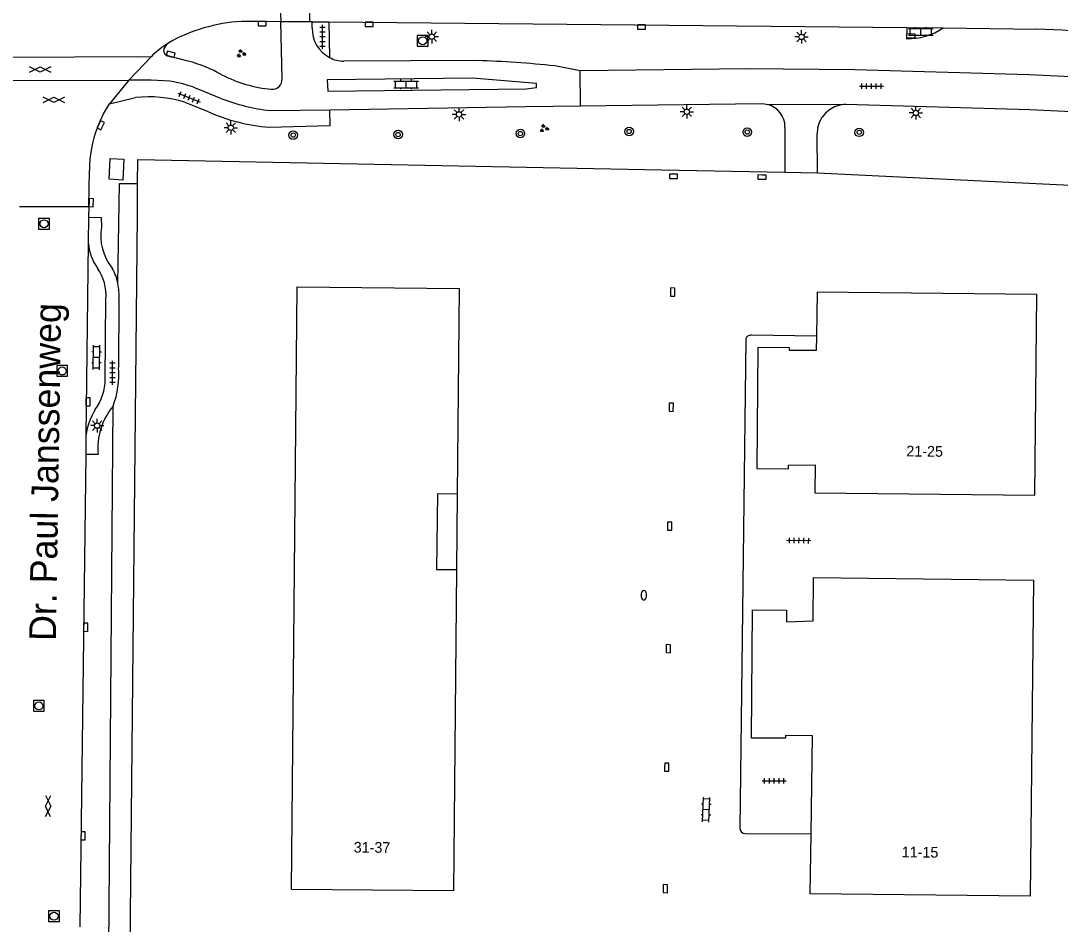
# Model space of a CAD drawing. Extents: x 131000 to 133013, y 393000 to 396501.
# Drawn here: x 132287.4 to 132384.6, y 394902.8 to 394987.3 of the extents above; entities that cross this region are included whole.
import ezdxf

# ---------------------------------------------------------------- set-up
doc = ezdxf.new("R2010")
doc.units = 0
for name, color, linetype in [('gg-afsc-hekwerk', 7, 'Continuous'), ('gg-anno-huisnummerreeks BGT', 7, 'Continuous'), ('gg-anno-openbare ruimte label', 7, 'Continuous'), ('gg-bbg-hoofdgebouw', 7, 'Continuous'), ('gg-bbg-onder overbouw', 7, 'Continuous'), ('gg-bbg-pand overbouw', 7, 'Continuous'), ('gg-knt-verharding', 7, 'Continuous'), ('gg-knt-verharding nz', 7, 'Continuous'), ('gt-grn-groengrens', 7, 'Continuous'), ('gt-symb-boom', 7, 'Continuous'), ('gt-symb-brandkraan', 7, 'Continuous'), ('gt-symb-gesloten verharding', 7, 'Continuous'), ('gt-symb-groenvak', 7, 'Continuous'), ('gt-symb-klinker verharding', 7, 'Continuous'), ('gt-symb-kolk', 7, 'Continuous'), ('gt-symb-kolk center center', 7, 'Continuous'), ('gt-symb-lichtmast', 7, 'Continuous'), ('gt-symb-rioolschacht', 7, 'Continuous'), ('gt-symb-tegel verharding', 7, 'Continuous')]:
    doc.layers.add(name, color=color, linetype=linetype)

# ---------------------------------------------------------------- blocks, each defined once
blk = doc.blocks.new('gt0-KOLK')
at = {"layer": 'gt-symb-kolk'}
blk.add_lwpolyline([(0, 0), (0.375, 0), (0.375, 0.4), (-0.375, 0.4), (-0.375, 0), (0, 0)], dxfattribs=at)
blk = doc.blocks.new('gt0-KL1')
at = {"layer": 'gt-symb-klinker verharding'}
for p, q in [((-1.15, 0.3), (1.15, 0.3)), ((-1, -0.3), (-1, 0.3)), ((-0.5, 0.3), (-0.5, 0.45)), ((0, -0.3), (0, 0.3)), ((0.5, 0.3), (0.5, 0.45)), ((1, -0.3), (1, 0.3)), ((-1.15, -0.3), (1.15, -0.3)), ((-0.5, -0.45), (-0.5, -0.3)), ((0.5, -0.45), (0.5, -0.3))]:
    blk.add_line(p, q, dxfattribs=at)
blk = doc.blocks.new('gt0-TEG1')
at = {"layer": 'gt-symb-tegel verharding'}
for p, q in [((-1.125, 0), (1.125, 0)), ((-0.9, -0.25), (-0.9, 0.25)), ((-0.45, -0.25), (-0.45, 0.25)), ((0, -0.25), (0, 0.25)), ((0.45, -0.25), (0.45, 0.25)), ((0.9, -0.25), (0.9, 0.25))]:
    blk.add_line(p, q, dxfattribs=at)
blk = doc.blocks.new('gt0-BOOM')
at = {"layer": 'gt-symb-boom'}
for radius in [0.4, 0.2]:
    blk.add_circle((0, 0), radius, dxfattribs=at)
blk = doc.blocks.new('gt0-LMAST')
at = {"layer": 'gt-symb-lichtmast'}
for p, q in [((-0.182, 0.173), (-0.447, 0.438)), ((-0.005, 0.246), (-0.005, 0.621)), ((0.172, 0.173), (0.437, 0.438)), ((-0.255, -0.004), (-0.63, -0.004)), ((-0.182, -0.181), (-0.447, -0.446)), ((-0.005, -0.254), (-0.005, -0.629)), ((0.437, -0.446), (0.172, -0.181)), ((0.245, -0.004), (0.62, -0.004))]:
    blk.add_line(p, q, dxfattribs=at)
blk.add_circle((-0.005, -0.004), 0.25, dxfattribs=at)
blk = doc.blocks.new('gt0-GRVAK')
at = {"layer": 'gt-symb-groenvak'}
for p, q in [((-0.11, 0.189), (-0.228, 0.24)), ((-0.182, 0.153), (0.088, 0.153)), ((-0.091, 0.211), (-0.156, 0.322)), ((-0.047, 0.214), (-0.047, 0.393)), ((-0.004, 0.211), (0.061, 0.322)), ((0.015, 0.189), (0.133, 0.24)), ((0.262, -0.052), (0.197, 0.059)), ((0.305, -0.049), (0.305, 0.13)), ((0.349, -0.052), (0.414, 0.059)), ((-0.245, -0.228), (-0.363, -0.177)), ((-0.318, -0.264), (-0.047, -0.264)), ((-0.226, -0.206), (-0.291, -0.095)), ((-0.183, -0.203), (-0.183, -0.024)), ((-0.139, -0.206), (-0.074, -0.095)), ((-0.12, -0.228), (-0.002, -0.177)), ((0.243, -0.074), (0.125, -0.023)), ((0.17, -0.11), (0.441, -0.11)), ((0.368, -0.074), (0.486, -0.023))]:
    blk.add_line(p, q, dxfattribs=at)
blk = doc.blocks.new('gt0-KOLKCC')
at = {"layer": 'gt-symb-kolk center center'}
blk.add_lwpolyline([(-0.375, 0.2), (0.375, 0.2), (0.375, -0.2), (-0.375, -0.2)], close=True, dxfattribs=at)
blk = doc.blocks.new('gt0-RS')
at = {"layer": 'gt-symb-rioolschacht'}
blk.add_lwpolyline([(-0.5, -0.5), (0.5, -0.5), (0.5, 0.5), (-0.5, 0.5)], close=True, dxfattribs=at)
blk.add_circle((0, 0), 0.375, dxfattribs=at)
blk = doc.blocks.new('gt0-GESVH1')
at = {"layer": 'gt-symb-gesloten verharding'}
for p, q in [((-0.992, -0.261), (0.008, 0.239)), ((0.008, -0.261), (-0.992, 0.239)), ((0.008, 0.239), (1.008, -0.261)), ((1.008, 0.239), (0.008, -0.261))]:
    blk.add_line(p, q, dxfattribs=at)
blk = doc.blocks.new('gt0-BR')
at = {"layer": 'gt-symb-brandkraan'}
for centre, radius, start, end in [((-0.244, 0), 0.206, 107.56694, 252.43307), ((0.599, -2.664), 3, 106.89205, 107.56694), ((0, -0.691), 0.938, 73.10799, 106.89205), ((-0.599, -2.664), 3, 72.43309, 73.10799), ((0.244, 0), 0.206, 287.56695, 72.43309), ((0.599, 2.664), 3, 252.43307, 253.10797), ((0, 0.691), 0.938, 253.10797, 286.89206), ((-0.599, 2.664), 3, 286.89206, 287.56695)]:
    blk.add_arc(centre, radius, start, end, dxfattribs=at)

msp = doc.modelspace()

# ---------------------------------------------------------------- linework, layer by layer
at = {"layer": 'gg-afsc-hekwerk'}
for p, q in [((132347.328, 394973.384), (132358.869, 394973.17)), ((132358.869, 394973.17), (132361.916, 394973.113)), ((132361.916, 394973.113), (132388.555, 394971.812)), ((132298.343, 394969.147), (132298.372, 394972.101)), ((132297.644, 394897.117), (132298.343, 394969.147))]:
    msp.add_line(p, q, dxfattribs=at)
msp.add_lwpolyline([(132298.372, 394972.101), (132298.394, 394974.359), (132347.328, 394973.384)], dxfattribs=at)
at = {"layer": 'gg-bbg-hoofdgebouw'}
for points in [[(132328.173, 394936.013), (132327.884, 394905.964), (132312.759, 394906.104), (132313.276, 394962.44), (132328.425, 394962.301), (132328.24, 394943.062)], [(132361.818, 394957.853), (132361.798, 394956.488), (132359.32, 394956.493), (132359.311, 394956.746), (132356.356, 394956.777), (132356.253, 394945.465), (132359.211, 394945.433), (132359.213, 394945.79), (132361.7, 394945.805), (132361.682, 394943.189), (132382.241, 394942.964), (132382.433, 394961.723), (132361.879, 394961.957), (132361.818, 394957.853)], [(132361.327, 394911.304), (132361.448, 394920.481), (132358.938, 394920.503), (132358.936, 394920.233), (132355.746, 394920.26), (132355.849, 394932.258), (132359.021, 394932.216), (132359.021, 394931.124), (132361.514, 394931.21), (132361.557, 394935.273), (132382.115, 394935.032), (132381.812, 394905.484), (132361.253, 394905.693), (132361.327, 394911.304)]]:
    msp.add_lwpolyline(points, dxfattribs=at)
at = {"layer": 'gg-bbg-onder overbouw'}
msp.add_lwpolyline([(132328.24, 394943.062), (132326.39, 394943.08), (132326.323, 394936.03), (132328.173, 394936.013)], dxfattribs=at)
at = {"layer": 'gg-bbg-pand overbouw'}
msp.add_line((132328.24, 394943.062), (132328.173, 394936.013), dxfattribs=at)
at = {"layer": 'gg-knt-verharding'}
for p, q in [((132311.869, 394981.924), (132311.742, 394987.225)), ((132314.686, 394986.66), (132314.677, 394987.241)), ((132314.677, 394987.241), (132316.23, 394987.229)), ((132316.23, 394987.229), (132370.275, 394986.715)), ((132316.23, 394987.229), (132316.293, 394983.905)), ((132370.275, 394986.715), (132370.245, 394985.652)), ((132370.275, 394986.715), (132373.669, 394986.66)), ((132373.669, 394986.66), (132382.436, 394986.563)), ((132330.123, 394983.616), (132317.643, 394983.541)), ((132339.745, 394982.645), (132337.362, 394983.112)), ((132297.558, 394981.787), (132295.744, 394979.575)), ((132339.759, 394979.373), (132339.745, 394982.645)), ((132306.145, 394980.068), (132304.195, 394980.872)), ((132295.744, 394979.575), (132298.158, 394980.155)), ((132302.791, 394979.708), (132304.863, 394978.871)), ((132310.767, 394978.932), (132316.346, 394979.02)), ((132339.759, 394979.373), (132356.668, 394979.59)), ((132358.885, 394977.392), (132358.869, 394973.17)), ((132361.916, 394973.113), (132361.89, 394976.754)), ((132293.818, 394969.975), (132293.864, 394973.324)), ((132287.319, 394969.962), (132293.818, 394969.975)), ((132293.818, 394969.975), (132293.79, 394968.967)), ((132293.79, 394968.967), (132293.76, 394966.569)), ((132293.76, 394966.569), (132293.538, 394948.559)), ((132295.347, 394953.823), (132295.411, 394961.301)), ((132296.62, 394961.286), (132296.594, 394954.906)), ((132355.221, 394957.515), (132354.67, 394911.787)), ((132361.818, 394957.853), (132355.74, 394957.922)), ((132293.538, 394948.559), (132293.516, 394946.782)), ((132293.516, 394946.782), (132292.971, 394902.604)), ((132294.665, 394946.764), (132293.516, 394946.782)), ((132355.163, 394911.323), (132361.327, 394911.304))]:
    msp.add_line(p, q, dxfattribs=at)
for points in [[(132311.742, 394987.225), (132310.001, 394987.263), (132308.067, 394987.274)], [(132303.097, 394983.567), (132301.416, 394984.004), (132301.072, 394984.113)], [(132399.522, 394980.928), (132395.128, 394981.422), (132388.262, 394981.963), (132381.701, 394982.279), (132365.428, 394982.756), (132355.366, 394982.845), (132339.745, 394982.645)], [(132301.395, 394981.674), (132299.643, 394981.793), (132297.558, 394981.787)], [(132316.092, 394981.805), (132316.144, 394980.756), (132334.683, 394980.962), (132335.648, 394981.078), (132335.654, 394981.472), (132329.663, 394981.961), (132316.092, 394981.805)], [(132294.61, 394977.379), (132295.19, 394978.635), (132295.744, 394979.575)], [(132310.666, 394977.389), (132316.369, 394977.546), (132316.346, 394979.02)], [(132316.346, 394979.02), (132334.648, 394979.308), (132339.759, 394979.373)], [(132356.668, 394979.59), (132356.984, 394979.571), (132357.294, 394979.506)], [(132364.555, 394979.522), (132381.765, 394979.038), (132388.327, 394978.717), (132394.748, 394978.213), (132401.848, 394977.395), (132408.403, 394976.42), (132413.966, 394975.312), (132420.437, 394973.864), (132426.886, 394972.337), (132433.596, 394970.596), (132463.136, 394962.511)], [(132295.707, 394972.506), (132295.806, 394974.443), (132297.075, 394974.378), (132296.976, 394972.441), (132295.707, 394972.506)], [(132293.79, 394968.967), (132294.976, 394968.925), (132294.998, 394968.03)]]:
    msp.add_lwpolyline(points, dxfattribs=at)
for centre, radius, start, end in [((132309.045, 394971.405), 15.899, 93.52822, 119.24995), ((132317.743, 394986.597), 3.057, 178.81607, 241.69421), ((132370.356, 394991.593), 5.942, 268.92668, 303.88139), ((132368.746, 394678.884), 307.983, 85.11561, 87.45227), ((132301.27, 394984.537), 0.468, 158.7022, 244.96712), ((132302.02, 394984.243), 1.273, 125.67911, 158.61269), ((132317.745, 394986.605), 3.066, 241.7283, 268.09212), ((132299.666, 394970.68), 13.336, 60.38788, 75.09289), ((132326.713, 394882.403), 101.27, 83.96412, 88.07054), ((132312.094, 394993.689), 12.821, 242.91424, 264.49661), ((132310.927, 394981.868), 0.944, 266.16515, 3.37695), ((132299.793, 394970.793), 10.999, 66.40798, 81.62557), ((132299.397, 394968.76), 11.462, 72.774, 96.20412), ((132313.067, 394998.262), 19.467, 249.16954, 263.21344), ((132311.832, 394994.056), 16.708, 245.34878, 265.99868), ((132356.696, 394977.4), 2.189, 359.78137, 74.14899), ((132364.641, 394976.772), 2.751, 91.79442, 180.37777), ((132305.239, 394973.327), 11.375, 159.13413, 180.01753), ((132299.652, 394967.205), 4.727, 169.94877, 219.3479), ((132298.343, 394966.902), 4.595, 184.15119, 216.07459), ((132290.795, 394961.607), 4.626, 356.20287, 34.02919), ((132291.397, 394961.701), 5.239, 11.54372, 28.59267), ((132291.363, 394961.697), 5.273, 355.53082, 11.50969), ((132355.671, 394957.476), 0.451, 81.1775, 175.02962), ((132288.362, 394954.263), 8.257, 339.00666, 4.46591), ((132290.525, 394953.839), 4.822, 323.49607, 359.81488), ((132299.933, 394947.63), 6.463, 148.87807, 171.73301), ((132300.968, 394947.301), 6.325, 140.72466, 184.86784), ((132355.153, 394911.806), 0.483, 182.28533, 271.18608)]:
    msp.add_arc(centre, radius, start, end, dxfattribs=at)
at = {"layer": 'gg-knt-verharding nz'}
for p, q in [((132311.604, 394992.133), (132311.742, 394987.225)), ((132314.47, 394987.238), (132314.465, 394992.076)), ((132314.47, 394987.238), (132311.742, 394987.225)), ((132314.677, 394987.241), (132314.47, 394987.238)), ((132282.942, 394983.926), (132299.668, 394983.999)), ((132299.668, 394983.999), (132297.558, 394981.787)), ((132284.765, 394981.731), (132297.558, 394981.787)), ((132357.294, 394979.506), (132364.555, 394979.522))]:
    msp.add_line(p, q, dxfattribs=at)
msp.add_lwpolyline([(132301.277, 394985.277), (132300.648, 394984.833), (132299.804, 394984.141), (132299.668, 394983.999)], dxfattribs=at)
at = {"layer": 'gt-grn-groengrens'}
msp.add_line((132295.638, 394895.552), (132296.071, 394951.305), dxfattribs=at)
msp.add_lwpolyline([(132296.53, 394962.749), (132296.667, 394972.118), (132298.372, 394972.101)], dxfattribs=at)

# ---------------------------------------------------------------- block references
at = {"layer": 'gt-symb-boom'}
for p in [(132312.913, 394976.639), (132322.716, 394976.69), (132334.15, 394976.786), (132344.315, 394976.981), (132355.362, 394976.923), (132365.823, 394976.898)]:
    msp.add_blockref('gt0-BOOM', p, dxfattribs=at)
at = {"layer": 'gt-symb-brandkraan', "rotation": -90.74480317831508}
msp.add_blockref('gt0-BR', (132345.69, 394933.611), dxfattribs=at)
at = {"layer": 'gt-symb-gesloten verharding'}
for p, rotation in [((132289.251, 394982.793), 0.22918189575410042), ((132290.539, 394979.95), 0.22918189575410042), ((132290.007, 394913.899), -90.68751635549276)]:
    msp.add_blockref('gt0-GESVH1', p, dxfattribs=dict(at, rotation=rotation))
at = {"layer": 'gt-symb-groenvak'}
for p in [(132308.035, 394984.262), (132336.356, 394977.263)]:
    msp.add_blockref('gt0-GRVAK', p, dxfattribs=at)
at = {"layer": 'gt-symb-klinker verharding'}
for p in [(132371.58, 394986.298), (132323.472, 394981.376)]:
    msp.add_blockref('gt0-KL1', p, dxfattribs=at)
for p, rotation in [((132294.534, 394955.852), 89.08334574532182), ((132351.518, 394913.568), 87.42085250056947)]:
    msp.add_blockref('gt0-KL1', p, dxfattribs=dict(at, rotation=rotation))
at = {"layer": 'gt-symb-kolk'}
for p, rotation in [((132310.001, 394987.263), 179.6562294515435), ((132320.008, 394987.199), 179.5416435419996), ((132345.486, 394986.955), 179.4270613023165), ((132301.416, 394984.004), -14.591956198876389), ((132294.741, 394977.645), -116.15525375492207), ((132348.465, 394972.991), 179.4270613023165), ((132356.737, 394972.91), 179.8854085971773), ((132293.828, 394970.33), -91.83467292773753), ((132348.182, 394961.969), -90.74480317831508), ((132293.537, 394951.698), -90.85937224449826), ((132348.049, 394951.189), -90.68751635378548), ((132347.913, 394940.078), -90.68751635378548), ((132293.718, 394930.611), 89.31248364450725), ((132347.779, 394928.619), -90.68751635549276), ((132347.636, 394917.544), -90.74480317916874), ((132293.473, 394911.109), 89.31248364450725), ((132347.505, 394906.176), -90.68751635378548)]:
    msp.add_blockref('gt0-KOLK', p, dxfattribs=dict(at, rotation=rotation))
at = {"layer": 'gt-symb-kolk center center', "rotation": -1.8919654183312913}
msp.add_blockref('gt0-KOLKCC', (132370.644, 394985.919), dxfattribs=at)
at = {"layer": 'gt-symb-lichtmast'}
for p in [(132325.874, 394985.851), (132360.444, 394985.821), (132328.419, 394978.58), (132349.718, 394978.825), (132371.123, 394978.716), (132307.079, 394977.34), (132294.588, 394949.475)]:
    msp.add_blockref('gt0-LMAST', p, dxfattribs=at)
at = {"layer": 'gt-symb-rioolschacht', "rotation": -179.770818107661}
msp.add_blockref('gt0-RS', (132325.015, 394985.468), dxfattribs=at)
at = {"layer": 'gt-symb-rioolschacht'}
for p in [(132289.619, 394968.35), (132291.318, 394954.584), (132289.136, 394923.26), (132290.552, 394903.594)]:
    msp.add_blockref('gt0-RS', p, dxfattribs=at)
at = {"layer": 'gt-symb-tegel verharding'}
for p, rotation in [((132315.66, 394985.817), 90), ((132303.188, 394980.136), -22.20564332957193), ((132296.019, 394954.401), 89.59893609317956), ((132360.166, 394938.727), 179.25519682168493)]:
    msp.add_blockref('gt0-TEG1', p, dxfattribs=dict(at, rotation=rotation))
for p in [(132366.964, 394981.21), (132357.883, 394916.243)]:
    msp.add_blockref('gt0-TEG1', p, dxfattribs=at)

# ---------------------------------------------------------------- texts
at = {"layer": 'gg-anno-huisnummerreeks BGT'}
for s, rotation, p in [('21-25', 359.4, (132370.226, 394946.595)), ('31-37', 359.5, (132318.569, 394909.55)), ('11-15', 359.4, (132369.797, 394909.107))]:
    msp.add_text(s, height=1, rotation=rotation, dxfattribs=at).set_placement(p)
at = {"layer": 'gg-anno-openbare ruimte label'}
msp.add_text('Dr. Paul Janssenweg', height=2.5, rotation=89.1, dxfattribs=at).set_placement((132290.728, 394929.326))

doc.saveas('drawing.dxf')
